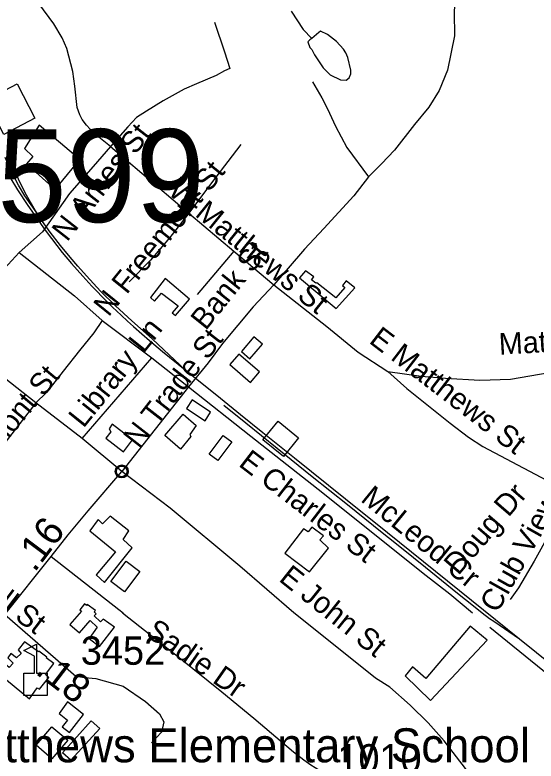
# Model space of a CAD drawing. Extents: x 1383679 to 1536984, y 460658 to 651027.
# Drawn here: x 1484485 to 1486784, y 500337 to 503629 of the extents above; entities that cross this region are included whole.
import ezdxf

# ---------------------------------------------------------------- set-up
doc = ezdxf.new("R2010")
doc.units = 0
for name, color, linetype in [('Exist Civil Demographics Community CELL', 7, 'Continuous'), ('Exist Cultural Educational Facility Elementary CELL', 7, 'Continuous'), ('Exist Cultural Educational Facility High Label', 7, 'Continuous'), ('Exist Cultural Warehouse Building Footprint', 7, 'Continuous'), ('Exist Hydrographic Misc Water Feature', 7, 'Continuous'), ('Exist Railroad Mainline', 7, 'Continuous'), ('Exist Railroad Spur', 7, 'Continuous'), ('Exist Railroad Station CELL', 7, 'Continuous'), ('Exist Road Non-System Type 51', 7, 'Continuous'), ('Exist Road Non-System Type 51 Label', 7, 'Continuous'), ('Exist Road Secondary Mileage Hundredths English Label', 7, 'Continuous'), ('Exist Road Secondary Structure Standard Bridge Number Label', 7, 'Continuous'), ('Exist Road Secondary Type 51 Attributed', 7, 'Continuous'), ('Exist Road Secondary Type 51 Label', 7, 'Continuous'), ('Exist Road Secondary Type 51 Number Label', 7, 'Continuous')]:
    doc.layers.add(name, color=color, linetype=linetype)

msp = doc.modelspace()

# ---------------------------------------------------------------- linework, layer by layer
at = {"layer": 'Exist Civil Demographics Community CELL'}
msp.add_lwpolyline([(1484932.3, 501618.6), (1484932.6, 501620.3), (1484933.1, 501622.3), (1484934, 501624.5), (1484934.9, 501626.2), (1484935.9, 501628), (1484937, 501629.5), (1484938.3, 501630.9), (1484939.7, 501632.3), (1484941.3, 501633.7), (1484943, 501634.8), (1484944.5, 501635.7), (1484946, 501636.4), (1484947.7, 501637.1), (1484949.4, 501637.7), (1484950.7, 501638), (1484952.2, 501638.2), (1484953.5, 501638.5), (1484955.4, 501638.5), (1484956.8, 501638.5), (1484958.5, 501638.4), (1484960, 501638.2), (1484961.5, 501637.9), (1484963, 501637.5), (1484964.6, 501636.9), (1484966.6, 501636), (1484968.5, 501634.9), (1484970, 501633.8), (1484971.6, 501632.6), (1484972.6, 501631.7), (1484973.9, 501630.3), (1484975.1, 501628.9), (1484976, 501627.5), (1484977, 501626), (1484977.7, 501624.4), (1484978.3, 501622.9), (1484978.8, 501621.3), (1484979.2, 501619.9), (1484979.5, 501618.1), (1484979.7, 501616.7), (1484979.8, 501614.8), (1484979.7, 501613.1), (1484979.6, 501611.3), (1484979.3, 501609.7), (1484978.8, 501607.8), (1484978.2, 501606), (1484977.5, 501604.5), (1484976.5, 501602.6), (1484975.5, 501601), (1484974.5, 501599.6), (1484973.2, 501598.1), (1484971.6, 501596.6), (1484970.1, 501595.4), (1484968.5, 501594.3), (1484967.2, 501593.6), (1484965.1, 501592.6), (1484963, 501591.7), (1484961.2, 501591.3), (1484959.1, 501590.9), (1484957.8, 501590.8), (1484956.4, 501590.7), (1484954.7, 501590.7), (1484953.4, 501590.8), (1484951.7, 501591), (1484949.9, 501591.4), (1484948.5, 501591.8), (1484946.9, 501592.4), (1484945.5, 501593), (1484944.3, 501593.7), (1484942.2, 501594.9), (1484940.5, 501596.2), (1484939.1, 501597.6), (1484937.7, 501599.1), (1484936.7, 501600.3), (1484935.8, 501601.6), (1484934.6, 501603.7), (1484934, 501604.8), (1484933.5, 501606), (1484932.7, 501608.5), (1484932.3, 501610.7), (1484932.1, 501612.2), (1484932, 501614.2), (1484931.9, 501615.6), (1484932.1, 501617.6)], close=True, dxfattribs=at)
msp.add_lwpolyline([(1484932.3, 501618.6), (1484932.6, 501620.3), (1484933.1, 501622.3), (1484934, 501624.5), (1484934.9, 501626.2), (1484935.9, 501628), (1484937, 501629.5), (1484938.3, 501630.9), (1484939.7, 501632.3), (1484941.3, 501633.7), (1484943, 501634.8), (1484944.5, 501635.7), (1484946, 501636.4), (1484947.7, 501637.1), (1484949.4, 501637.7), (1484950.7, 501638), (1484952.2, 501638.2), (1484953.5, 501638.5), (1484955.4, 501638.5), (1484956.8, 501638.5), (1484958.5, 501638.4), (1484960, 501638.2), (1484961.5, 501637.9), (1484963, 501637.5), (1484964.6, 501636.9), (1484966.6, 501636), (1484968.5, 501634.9), (1484970, 501633.8), (1484971.6, 501632.6), (1484972.6, 501631.7), (1484973.9, 501630.3), (1484975.1, 501628.9), (1484976, 501627.5), (1484977, 501626), (1484977.7, 501624.4), (1484978.3, 501622.9), (1484978.8, 501621.3), (1484979.2, 501619.9), (1484979.5, 501618.1), (1484979.7, 501616.7), (1484979.8, 501614.8), (1484979.7, 501613.1), (1484979.6, 501611.3), (1484979.3, 501609.7), (1484978.8, 501607.8), (1484978.2, 501606), (1484977.5, 501604.5), (1484976.5, 501602.6), (1484975.5, 501601), (1484974.5, 501599.6), (1484973.2, 501598.1), (1484971.6, 501596.6), (1484970.1, 501595.4), (1484968.5, 501594.3), (1484967.2, 501593.6), (1484965.1, 501592.6), (1484963, 501591.7), (1484961.2, 501591.3), (1484959.1, 501590.9), (1484957.8, 501590.8), (1484956.4, 501590.7), (1484954.7, 501590.7), (1484953.4, 501590.8), (1484951.7, 501591), (1484949.9, 501591.4), (1484948.5, 501591.8), (1484946.9, 501592.4), (1484945.5, 501593), (1484944.3, 501593.7), (1484942.2, 501594.9), (1484940.5, 501596.2), (1484939.1, 501597.6), (1484937.7, 501599.1), (1484936.7, 501600.3), (1484935.8, 501601.6), (1484934.6, 501603.7), (1484934, 501604.8), (1484933.5, 501606), (1484932.7, 501608.5), (1484932.3, 501610.7), (1484932.1, 501612.2), (1484932, 501614.2), (1484931.9, 501615.6), (1484932.1, 501617.6)], close=True, dxfattribs=at)
for centre, radius in [((1484955.9, 501614.8), 28.8), ((1484955.9, 501614.8), 28.8), ((1484955.8, 501614.9), 23.4), ((1484955.8, 501614.9), 23.4)]:
    msp.add_circle(centre, radius, dxfattribs=at)
at = {"layer": 'Exist Cultural Educational Facility Elementary CELL'}
msp.add_lwpolyline([(1484524.5, 500626.6), (1484524.5, 500724.5), (1484570.6, 500724.5), (1484570.6, 500799.6), (1484523.5, 500823.8), (1484580.2, 500853), (1484580.2, 500724.5), (1484626.2, 500724.5), (1484626.2, 500626.6)], close=True, dxfattribs=at)
at = {"layer": 'Exist Cultural Warehouse Building Footprint'}
for points in [[(1484356, 503253), (1484493.8, 503325.1), (1484573, 503173.8), (1484435.2, 503101.7), (1484356, 503253)], [(1484591.7, 503142.1), (1484526.3, 503040.3), (1484563.7, 503004), (1484535.7, 502972.4), (1484661.7, 502859.2), (1484771.4, 502990.5), (1484591.7, 503142.1)], [(1485945.7, 502456.3), (1485930.6, 502434.8), (1485939.9, 502425.7), (1485900.2, 502380.5), (1485816.2, 502447.2), (1485811.6, 502445), (1485792.9, 502459.7), (1485803.4, 502473.3), (1485767.2, 502499.3), (1485740.4, 502468.7), (1485902.6, 502334.1), (1485984.2, 502424.6), (1485945.7, 502456.3)], [(1485148.2, 502466.5), (1485082.9, 502381.6), (1485100.4, 502365.8), (1485131.9, 502402), (1485204.2, 502345.4), (1485178.6, 502314.8), (1485193.7, 502302.4), (1485254.4, 502374.8), (1485148.2, 502466.5)], [(1485484.3, 502144), (1485521.7, 502112.2), (1485576.5, 502176.8), (1485539.1, 502208.5), (1485484.3, 502144)], [(1485472.6, 502132.6), (1485432.4, 502086.1), (1485523.9, 502007), (1485564.1, 502053.6), (1485472.6, 502132.6)], [(1485266.1, 501930.1), (1485241.2, 501892), (1485323.3, 501838.4), (1485348.1, 501876.5), (1485266.1, 501930.1)], [(1485227.6, 501866.7), (1485284.8, 501816.9), (1485256.7, 501777.3), (1485261.4, 501769.4), (1485215.9, 501712.8), (1485145.9, 501773.9), (1485227.6, 501866.7)], [(1484913.1, 501822.6), (1484900.3, 501802.2), (1484908.5, 501789.7), (1484886.3, 501761.4), (1484963.3, 501701.5), (1485003, 501753.5), (1484913.1, 501822.6)], [(1485403.8, 501773.9), (1485441.5, 501745.4), (1485379.3, 501663), (1485341.6, 501691.4), (1485403.8, 501773.9)], [(1484842.5, 501158.2), (1484879.9, 501124.3), (1485001.2, 501277.1), (1484962.7, 501314.4), (1484987.2, 501351.8), (1484904.4, 501417.4), (1484870.5, 501383.5), (1484851.9, 501402.7), (1484814.5, 501352.9), (1484927.7, 501260.1), (1484842.5, 501158.2)], [(1485757.9, 501362), (1485676.2, 501253.3), (1485783.6, 501171.8), (1485867.6, 501275.9), (1485830.2, 501312.2), (1485846.6, 501330.3), (1485795.2, 501368.7), (1485778.9, 501348.4), (1485757.9, 501362)], [(1484975.5, 501219.4), (1485035.7, 501173.7), (1484967.4, 501083.6), (1484907.2, 501129.2), (1484975.5, 501219.4)], [(1484858.3, 500841.4), (1484923.6, 500927.4), (1484873.5, 500962.5), (1484861.8, 500951.1), (1484833.8, 500977.2), (1484843.1, 500986.2), (1484834.9, 500995.3), (1484839.6, 501000.9), (1484803.4, 501028.1), (1484799.9, 501022.4), (1484791.8, 501030.4), (1484770.8, 501004.3), (1484777.8, 500997.5), (1484726.4, 500938.7), (1484769.6, 500902.5), (1484816.3, 500956.8), (1484847.8, 500927.4), (1484811.6, 500877.6), (1484858.3, 500841.4)], [(1486493, 500931.9), (1486296.9, 500701), (1486238.6, 500753.1), (1486205.9, 500712.4), (1486317.9, 500603.7), (1486567.6, 500870.8), (1486493, 500931.9)], [(1484527.5, 500862.9), (1484498.3, 500827.8), (1484512.3, 500810.8), (1484491.3, 500791.6), (1484466.8, 500810.8), (1484454, 500791.6), (1484477.3, 500768.9), (1484458.7, 500749.7), (1484449.3, 500758.8), (1484412, 500723.7), (1484548.5, 500610.5), (1484583.5, 500660.3), (1484592.8, 500653.5), (1484633.7, 500705.6), (1484619.7, 500719.1), (1484657, 500766.7), (1484622, 500791.6), (1484625.5, 500795), (1484590.5, 500822.1), (1484588.2, 500818.7), (1484527.5, 500862.9)], [(1484787.7, 500542.6), (1484717, 500597.7), (1484680.3, 500547.1), (1484716.5, 500516.6), (1484693.2, 500488.3), (1484725.4, 500462.6), (1484787.7, 500542.6)], [(1484821.5, 500514.3), (1484858.6, 500480.9), (1484731.7, 500340), (1484694.6, 500373.4), (1484821.5, 500514.3)], [(1484647.7, 500488.3), (1484717.5, 500429), (1484647.7, 500346.8), (1484577.9, 500406), (1484647.7, 500488.3)]]:
    msp.add_lwpolyline(points, dxfattribs=at)
at = {"layer": 'Exist Hydrographic Misc Water Feature'}
for points in [[(1485703.5, 503646.3), (1485756, 503565.3), (1485794.1, 503525.6)], [(1485794.1, 503525.6), (1485785.1, 503518.7), (1485776.9, 503510.9), (1485786.5, 503484.7), (1485794.3, 503476.5), (1485805.9, 503452.3), (1485844.8, 503395.5), (1485876.2, 503364.9), (1485921.7, 503342), (1485945.7, 503341.6), (1485960, 503351.2), (1485966.3, 503369.1), (1485966.6, 503385.1), (1485953.7, 503441.4), (1485944.1, 503461.6), (1485934.3, 503477.8), (1485903.1, 503512.4), (1485863.6, 503543.2), (1485832.9, 503557.8), (1485825.7, 503551.9), (1485794.1, 503525.6)]]:
    msp.add_lwpolyline(points, dxfattribs=at)
at = {"layer": 'Exist Railroad Mainline'}
for points in [[(1484461.9, 502913.8), (1484496.5, 502857.7), (1484541.3, 502788), (1484617.5, 502679.8), (1484646.3, 502642), (1484693.7, 502580.8), (1484734, 502532.5), (1484783.6, 502476.1), (1484824.6, 502431.8), (1484891.4, 502362.9), (1484914.9, 502339.3), (1484953.4, 502304.3), (1484981.8, 502277.2), (1485008.5, 502253.9), (1485044, 502222.5), (1485078.9, 502192.9), (1485135.7, 502144.5), (1485235.9, 502063.1)], [(1485235.9, 502063.1), (1485391.3, 501938.3), (1485479.8, 501866.5), (1485578.4, 501787.1), (1485718.2, 501675.3), (1485943, 501494.4), (1486063, 501398.1), (1486075, 501388.4), (1486711.6, 500875.9)], [(1486711.6, 500875.9), (1487003.3, 500640.1), (1487192.1, 500487.3), (1487358.2, 500352.5), (1487542.2, 500204.5)]]:
    msp.add_lwpolyline(points, dxfattribs=at)
at = {"layer": 'Exist Railroad Spur'}
for points in [[(1484584.5, 502751.2), (1484529, 502831.1), (1484500.7, 502878.2), (1484475.5, 502926.8), (1484452.2, 502975.9), (1484441.4, 502999.8)], [(1485235.9, 502063.1), (1485142.3, 502151.7), (1485089.9, 502199.6), (1485000, 502279.5), (1484928.9, 502344.9), (1484862.9, 502410.4), (1484800.8, 502477.4), (1484761.7, 502520.3), (1484728, 502560.4), (1484685.9, 502612.2), (1484640.7, 502670.3), (1484599.6, 502728.3), (1484575.2, 502765.3), (1484530.1, 502844.5), (1484500.3, 502905), (1484473.5, 502959.5)], [(1485406.5, 501906.4), (1485504.1, 501828.6), (1485641.8, 501717.8), (1485796.7, 501592.9), (1485951.8, 501468.3), (1486066.1, 501376.1), (1486075, 501368.9), (1486189.7, 501276.8), (1486295.9, 501191.9), (1486413.4, 501096.7), (1486451.7, 501066), (1486493.2, 501032.8), (1486545.7, 500990.9), (1486578.8, 500966), (1486597, 500954), (1486711.6, 500875.9)]]:
    msp.add_lwpolyline(points, dxfattribs=at)
at = {"layer": 'Exist Railroad Station CELL'}
msp.add_lwpolyline([(1485645.6, 501837), (1485736.2, 501763.6), (1485669.3, 501681), (1485578.7, 501754.4)], close=True, dxfattribs=at)
at = {"layer": 'Exist Road Non-System Type 51'}
for p, q in [((1484907, 503049.1), (1485251.6, 502754.3)), ((1485251.6, 502754.3), (1485450.4, 502587.2)), ((1485450.4, 502587.2), (1485288, 502396)), ((1485450.4, 502587.2), (1485627.6, 502437.8)), ((1484868.9, 502280.3), (1485089.2, 502115.8)), ((1484782, 501760.2), (1485089.2, 502115.8)), ((1485089.2, 502115.8), (1485249.9, 501987.9)), ((1485249.9, 501987.9), (1484955.9, 501614.8))]:
    msp.add_line(p, q, dxfattribs=at)
for points in [[(1484907, 503049.1), (1484833.3, 503107.7), (1484800.1, 503143.1), (1484781.9, 503167.2), (1484770.3, 503188.1), (1484758.7, 503220.2), (1484748.8, 503315), (1484740.5, 503379.3), (1484714, 503480.5), (1484692.4, 503528.7), (1484656, 503589.7), (1484589.7, 503679.7), (1484545, 503740.8), (1484523.5, 503776.1), (1484510.2, 503814.7), (1484520.1, 503872.5), (1484545, 503962.5)], [(1486424.5, 503703.2), (1486423.6, 503670.4), (1486422.8, 503640.4), (1486424.5, 503537.5), (1486393, 503384.9), (1486356.6, 503294.9), (1486310.2, 503222.6), (1486247.2, 503145.5), (1486159.4, 503033), (1486101.4, 502972), (1486045.1, 502914.1), (1485980.5, 502830.6), (1485848, 502686.8), (1485761.8, 502595.2), (1485627.6, 502437.8)], [(1485365.9, 503597.8), (1485408.9, 503466.8), (1485433, 503392.4), (1485409.8, 503381.7), (1485372.5, 503362.4), (1485286.4, 503325.4), (1485231.7, 503302.1), (1485138.9, 503250.7), (1485065.2, 503204.9), (1485020.5, 503176), (1484983.2, 503135.1), (1484907, 503049.1)], [(1485798.2, 503334.3), (1485839, 503263.4), (1485864.1, 503215.1), (1485898.9, 503138.3), (1485949.2, 503043.5), (1486045.1, 502914.1)], [(1484907, 503049.1), (1484829.9, 502960.7), (1484725.6, 502841), (1484606.4, 502672.1), (1484502.7, 502580.8)], [(1485481, 503057.9), (1485351.8, 502887.6), (1485251.6, 502754.3)], [(1485251.6, 502754.3), (1485168.7, 502646.6), (1485082.6, 502547), (1484988.2, 502450.6)], [(1484502.7, 502580.8), (1484356.7, 502422), (1484279.7, 502330.1), (1484205.4, 502209.6)], [(1484502.7, 502580.8), (1484747.8, 502389.8), (1484868.9, 502280.3)], [(1485627.6, 502437.8), (1485536.5, 502341.4), (1485400.7, 502179.1), (1485337.7, 502093.9), (1485249.9, 501987.9)], [(1485627.6, 502437.8), (1485861.2, 502254.6), (1485998.7, 502140.5), (1486129.6, 502055.4)], [(1484868.9, 502280.3), (1484832.4, 502225.7), (1484769.5, 502148.6), (1484697.3, 502057.1), (1484623.7, 501963), (1484576.5, 501917.6)], [(1486129.6, 502055.4), (1486277, 502034.5), (1486384.7, 502026.5), (1486535.5, 502016.8), (1486671.3, 502021.6), (1486885, 502058.6), (1486949.7, 502071.4), (1487025.9, 502085.9), (1487189.9, 502124.5)], [(1486129.6, 502055.4), (1486213.4, 501980.7), (1486404.8, 501827.2), (1486485.8, 501765.9), (1486549.2, 501724.8), (1486908.2, 501534.8), (1486944.7, 501518.7)], [(1485249.9, 501987.9), (1485525.4, 501770.3), (1485843.4, 501520.8), (1486285.4, 501165.1), (1486404, 501075.1), (1486502.9, 500990.5)], [(1484576.5, 501917.6), (1484262.7, 501513.5), (1484109.4, 501334.2), (1484070.4, 501287.4)], [(1486944.7, 501518.7), (1486843.6, 501340.4), (1486775.7, 501218.3), (1486706.1, 501101), (1486669.7, 501049.6)], [(1484644.5, 501238.8), (1484942.7, 501005.1), (1484961.6, 500990.5)], [(1484959, 500990.5), (1485209.1, 500793.5), (1485397.3, 500642.7), (1485538.7, 500525.2), (1485714.2, 500377.9), (1485760, 500341.8), (1485789.9, 500319.6), (1485828.2, 500296.1), (1485854.9, 500281.5), (1485874.2, 500273.4), (1485892.9, 500267.2), (1485921.8, 500260.2), (1485950.7, 500255.6), (1485974.1, 500253.5), (1486000.9, 500249.1), (1486010, 500245.6), (1486021.2, 500238.6), (1486039.3, 500224.2), (1486053.4, 500207.8), (1486062.6, 500193.3), (1486075, 500171.2), (1486208.7, 499940.8)], [(1486579.9, 500927), (1486891.4, 500674.7), (1486956.5, 500617.6), (1487201.3, 500423.2), (1487302, 500347.5), (1487420.4, 500245.5), (1487540.7, 500147.4), (1487633.5, 500075.7)]]:
    msp.add_lwpolyline(points, dxfattribs=at)
at = {"layer": 'Exist Road Secondary Type 51 Attributed'}
for points in [[(1484955.9, 501614.8), (1484782, 501760.2), (1484576.5, 501917.6), (1484205.4, 502209.6), (1484105.9, 502290.6), (1483864.1, 502487.6), (1483797, 502547.3), (1483628.9, 502669.6), (1483547, 502734.5), (1483514.4, 502767.6), (1483481.7, 502819.1), (1483459.6, 502893.9), (1483441.7, 502941.1), (1483413, 503035.5), (1483392.3, 503105.3), (1483353.8, 503228.7), (1483276.3, 503460.1)], [(1484440.5, 500983.1), (1484644.5, 501238.8), (1484719, 501335.2), (1484807.6, 501440.5), (1484955.9, 501614.8)], [(1488608.4, 496979.5), (1488507.5, 497135.1), (1488240, 497543.1), (1488053.7, 497837.7), (1487121.2, 499298.8), (1486824.6, 499753.5), (1486637.6, 500042.8), (1486472.9, 500304.3), (1486378.1, 500425.4), (1486308.2, 500505.3), (1486228.3, 500582.8), (1486138.5, 500662.7), (1486075, 500701.7), (1485846.3, 500886.5), (1485715.5, 500990.5), (1485477.2, 501196.7), (1485170.2, 501452.2), (1484955.9, 501614.8)], [(1484440.5, 500983.1), (1484753.1, 500710.9), (1484793.5, 500705.3), (1484841.8, 500701), (1484962.1, 500667.4), (1485060.4, 500598.9), (1485123, 500545.2), (1485140.9, 500509.4), (1485132, 500464.7), (1485087.3, 500417)]]:
    msp.add_lwpolyline(points, dxfattribs=at)

# ---------------------------------------------------------------- texts
at = {"layer": 'Exist Cultural Educational Facility High Label'}
msp.add_text('Matthews Elementary School', height=150, dxfattribs=at).set_placement((1484159.2, 500331.1))
at = {"layer": 'Exist Road Non-System Type 51 Label'}
for s, rotation, p in [('N Ames St', 51.9215, (1484714.8, 502624.8)), ('N Freemont St', 51.1219, (1484897.7, 502293.5)), ('W Matthews St', 321.0593, (1485154.2, 502842)), ('Bank St', 51.2488, (1485326.3, 502232.9)), ('Matthews-Mint Hill Rd', 3.2578, (1486622.1, 502129.4)), ('Library Ln', 51.2488, (1484787.2, 501802.4)), ('E Matthews St', 322.482, (1486042.5, 502184.8)), ('N Trade St', 52.1272, (1485030.8, 501712.5)), ('S Freemont St', 50.3152, (1484163.6, 501403.3)), ('E Charles St', 322.4571, (1485467, 501641.8)), ('Club View Ln', 60.6358, (1486613.5, 500985.7)), ('McLeod Cr', 320.843, (1486005.6, 501485.9)), ('Doug Dr', 49.2833, (1486440.8, 501152.4)), ('McDowell St', 322.7994, (1484012.9, 501319.8)), ('Sadie Dr', 325.044, (1485056, 500892.7))]:
    msp.add_text(s, height=95, rotation=rotation, dxfattribs=at).set_placement(p)
at = {"layer": 'Exist Road Secondary Mileage Hundredths English Label'}
for s, rotation, p in [('.16', 53.1607, (1484571.4, 501165.6)), ('.18', 322.6861, (1484570.5, 500724.8))]:
    msp.add_text(s, height=125, rotation=rotation, dxfattribs=at).set_placement(p)
at = {"layer": 'Exist Road Secondary Structure Standard Bridge Number Label'}
msp.add_text('599', height=410.1, dxfattribs=at).set_placement((1484407.3, 502714.8))
at = {"layer": 'Exist Road Secondary Type 51 Label'}
msp.add_text('E John St', height=95, rotation=321.3901, dxfattribs=at).set_placement((1485644.7, 501134.3))
at = {"layer": 'Exist Road Secondary Type 51 Number Label'}
for s, p in [('3452', (1484775.4, 500761.5)), ('1010', (1485907.1, 500286.3))]:
    msp.add_text(s, height=125, dxfattribs=at).set_placement(p)

doc.saveas('drawing.dxf')
